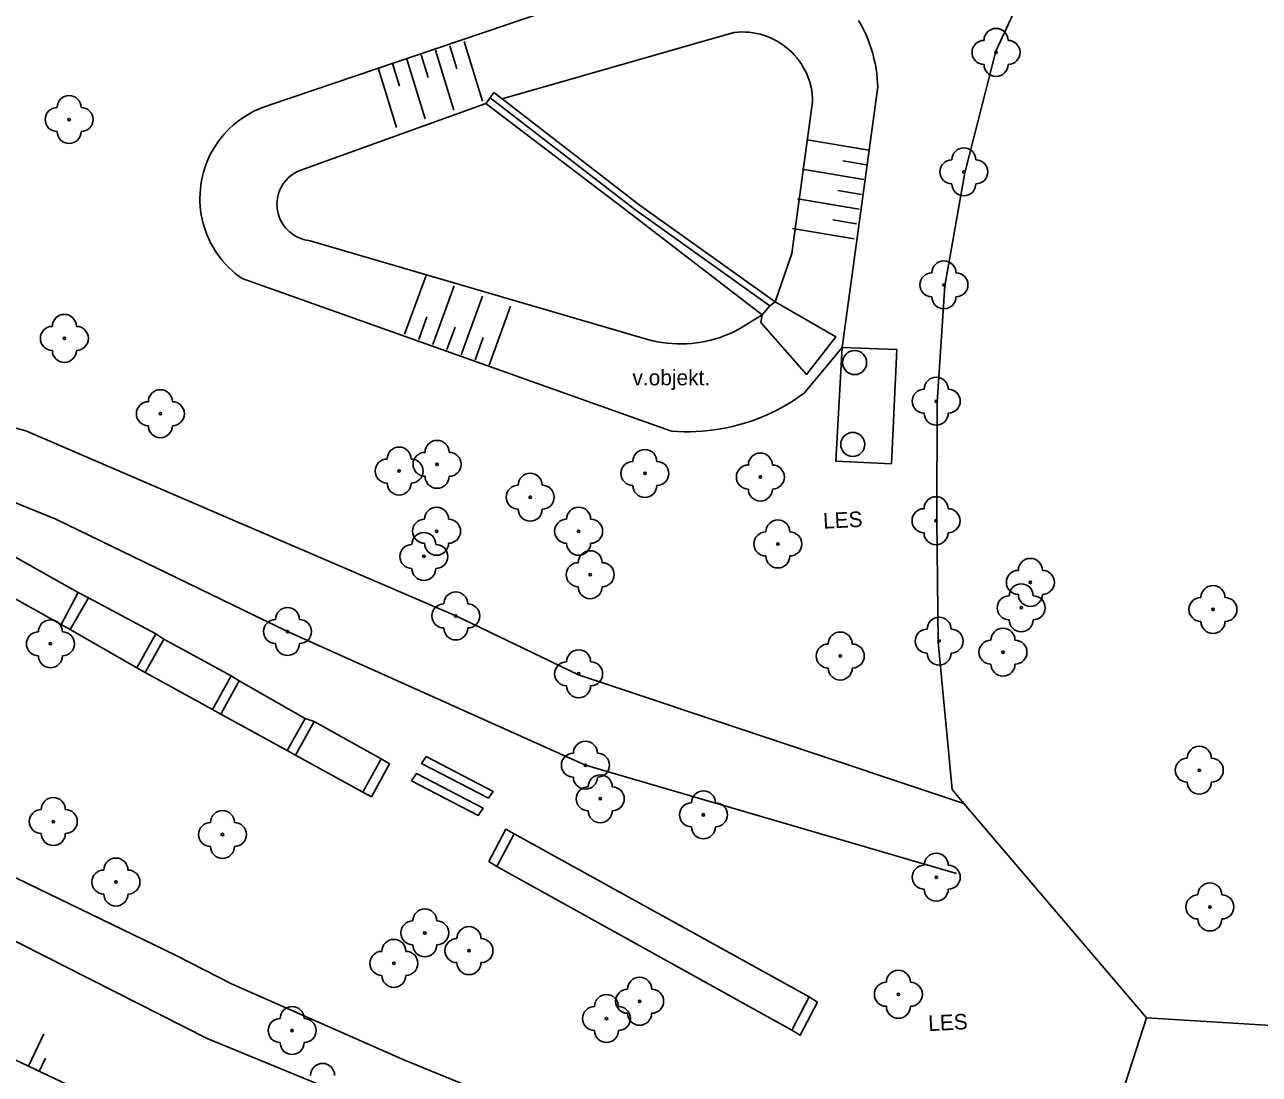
# Model space of a CAD drawing. Extents: x -539515 to -538098, y -1182060 to -1180157.
# Drawn here: x -538457.6 to -538406.1, y -1181768.2 to -1181724.5 of the extents above; entities that cross this region are included whole.
import ezdxf

# ---------------------------------------------------------------- set-up
doc = ezdxf.new("R2010")
doc.units = 0
for name, color, linetype in [('Vrstva 13', 7, 'Continuous'), ('Vrstva 21', 7, 'Continuous'), ('Vrstva 22', 7, 'Continuous'), ('Vrstva 27', 7, 'Continuous'), ('Vrstva 29', 7, 'Continuous'), ('Vrstva 40', 7, 'Continuous'), ('Vrstva 68', 7, 'Continuous'), ('Vrstva 88', 7, 'Continuous')]:
    doc.layers.add(name, color=color, linetype=linetype)

msp = doc.modelspace()

# ---------------------------------------------------------------- linework, layer by layer
at = {"layer": 'Vrstva 13'}
for p, q in [((-538438.34, -1181727.74), (-538438.16, -1181727.51)), ((-538438.16, -1181727.51), (-538438, -1181727.28)), ((-538432.15, -1181732.14), (-538438.16, -1181727.51)), ((-538438, -1181727.28), (-538437.659, -1181727.545)), ((-538437.659, -1181727.545), (-538431.95, -1181731.97)), ((-538432.29, -1181732.34), (-538438.34, -1181727.74)), ((-538426.5, -1181736.17), (-538432.15, -1181732.14)), ((-538431.95, -1181731.97), (-538426.28, -1181736.01)), ((-538426.83, -1181736.55), (-538432.29, -1181732.34)), ((-538426.83, -1181736.55), (-538426.5, -1181736.17)), ((-538426.5, -1181736.17), (-538426.28, -1181736.01)), ((-538464.13, -1181739.64), (-538457.51, -1181741.38)), ((-538465.39, -1181741.38), (-538456.26, -1181745.06)), ((-538457.51, -1181741.38), (-538449.668, -1181744.758)), ((-538456.26, -1181745.06), (-538446.6, -1181749.75)), ((-538449.668, -1181744.758), (-538439.59, -1181749.1)), ((-538456.03, -1181749.46), (-538455.32, -1181748.12)), ((-538455.32, -1181748.12), (-538454.9, -1181748.35)), ((-538454.9, -1181748.35), (-538455.66, -1181749.67)), ((-538455.66, -1181749.67), (-538456.03, -1181749.46)), ((-538446.6, -1181749.75), (-538434.19, -1181755.32)), ((-538452.885, -1181751.257), (-538452.09, -1181749.84)), ((-538451.76, -1181750.07), (-538452.53, -1181751.46)), ((-538452.09, -1181749.84), (-538451.76, -1181750.07)), ((-538452.885, -1181751.257), (-538452.53, -1181751.46)), ((-538448.95, -1181751.6), (-538449.726, -1181753.001)), ((-538448.61, -1181751.81), (-538449.376, -1181753.193)), ((-538448.95, -1181751.6), (-538448.61, -1181751.81)), ((-538434.47, -1181751.56), (-538418.415, -1181756.922)), ((-538449.726, -1181753.001), (-538449.376, -1181753.193)), ((-538446.612, -1181754.712), (-538445.87, -1181753.37)), ((-538445.87, -1181753.37), (-538445.49, -1181753.5)), ((-538445.49, -1181753.5), (-538446.262, -1181754.905)), ((-538446.612, -1181754.712), (-538446.262, -1181754.905)), ((-538442.7, -1181755.06), (-538443.461, -1181756.444)), ((-538434.19, -1181755.32), (-538418.73, -1181759.84)), ((-538437.88, -1181759.54), (-538437.159, -1181758.179)), ((-538424.87, -1181764.98), (-538425.59, -1181766.36))]:
    msp.add_line(p, q, dxfattribs=at)
for points in [[(-538422.805, -1181724.278), (-538422.699, -1181724.464), (-538422.601, -1181724.655), (-538422.51, -1181724.849), (-538422.426, -1181725.046), (-538422.349, -1181725.247), (-538422.28, -1181725.45), (-538422.219, -1181725.655), (-538422.165, -1181725.863), (-538422.119, -1181726.072), (-538422.081, -1181726.283), (-538422.051, -1181726.496), (-538422.029, -1181726.709)], [(-538422.029, -1181726.709), (-538422.014, -1181726.923), (-538422.01, -1181727.04)], [(-538448.49, -1181735.04), (-538448.636, -1181734.935), (-538448.778, -1181734.823), (-538448.914, -1181734.706), (-538449.045, -1181734.582), (-538449.17, -1181734.453), (-538449.29, -1181734.318), (-538449.403, -1181734.178), (-538449.51, -1181734.033), (-538449.611, -1181733.884), (-538449.705, -1181733.73), (-538449.792, -1181733.573), (-538449.871, -1181733.411), (-538449.944, -1181733.246), (-538450.009, -1181733.078), (-538450.067, -1181732.908), (-538450.117, -1181732.735), (-538450.159, -1181732.56), (-538450.193, -1181732.383), (-538450.22, -1181732.205), (-538450.239, -1181732.026), (-538450.249, -1181731.846), (-538450.252, -1181731.666), (-538450.247, -1181731.486), (-538450.233, -1181731.306), (-538450.212, -1181731.127), (-538450.183, -1181730.95), (-538450.146, -1181730.774), (-538450.101, -1181730.599), (-538450.048, -1181730.427), (-538449.988, -1181730.257), (-538449.92, -1181730.09), (-538449.845, -1181729.926), (-538449.763, -1181729.766), (-538449.674, -1181729.61), (-538449.578, -1181729.457), (-538449.475, -1181729.31), (-538449.366, -1181729.166), (-538449.251, -1181729.028), (-538449.129, -1181728.895), (-538449.002, -1181728.768), (-538448.869, -1181728.646), (-538448.731, -1181728.531), (-538448.588, -1181728.421), (-538448.44, -1181728.318), (-538448.288, -1181728.222), (-538448.132, -1181728.133), (-538447.971, -1181728.05), (-538447.808, -1181727.975), (-538447.641, -1181727.907), (-538447.471, -1181727.847), (-538447.32, -1181727.8)], [(-538426.83, -1181736.55), (-538426.88, -1181736.87), (-538424.98, -1181739.03), (-538423.76, -1181737.46), (-538426.28, -1181736.01)], [(-538423.49, -1181737.91), (-538423.75, -1181742.65), (-538421.44, -1181742.76)], [(-538421.44, -1181742.76), (-538421.21, -1181738), (-538423.49, -1181737.91)], [(-538425.08, -1181739.81), (-538425.286, -1181739.959), (-538425.497, -1181740.102), (-538425.713, -1181740.238), (-538425.932, -1181740.367), (-538426.155, -1181740.489), (-538426.383, -1181740.604), (-538426.613, -1181740.712), (-538426.847, -1181740.812), (-538427.084, -1181740.906), (-538427.324, -1181740.991), (-538427.566, -1181741.069), (-538427.811, -1181741.14), (-538428.058, -1181741.203), (-538428.306, -1181741.258), (-538428.556, -1181741.305), (-538428.808, -1181741.344), (-538429.061, -1181741.375), (-538429.314, -1181741.399), (-538429.568, -1181741.414), (-538429.823, -1181741.421), (-538430.078, -1181741.421), (-538430.332, -1181741.412), (-538430.586, -1181741.395), (-538430.65, -1181741.39)], [(-538439.59, -1181749.1), (-538436.761, -1181750.459), (-538434.47, -1181751.56)], [(-538443.461, -1181756.444), (-538443.108, -1181756.638), (-538442.35, -1181755.26), (-538442.7, -1181755.06)], [(-538438.23, -1181756.7), (-538441.023, -1181755.244), (-538440.823, -1181754.964), (-538438.03, -1181756.42), (-538438.23, -1181756.7)], [(-538441.43, -1181755.97), (-538441.23, -1181755.67), (-538438.454, -1181757.117), (-538438.654, -1181757.417), (-538441.43, -1181755.97)], [(-538437.88, -1181759.54), (-538438.21, -1181759.33), (-538437.5, -1181757.99), (-538437.159, -1181758.179)], [(-538425.59, -1181766.36), (-538425.24, -1181766.58), (-538424.52, -1181765.2), (-538424.87, -1181764.98)]]:
    msp.add_lwpolyline(points, dxfattribs=at)
at = {"layer": 'Vrstva 21'}
for p, q in [((-538418.383, -1181730.624), (-538417.083, -1181725.56)), ((-538419.213, -1181735.334), (-538418.383, -1181730.624)), ((-538419.484, -1181750.187), (-538419.546, -1181745.093)), ((-538418.91, -1181756.34), (-538419.484, -1181750.187)), ((-538418.415, -1181756.922), (-538418.91, -1181756.34)), ((-538418.415, -1181756.922), (-538410.81, -1181765.85)), ((-538410.81, -1181765.85), (-538412.72, -1181771.75)), ((-538372.91, -1181768.16), (-538410.81, -1181765.85))]:
    msp.add_line(p, q, dxfattribs=at)
for points in [[(-538417.083, -1181725.56), (-538415.053, -1181721.134), (-538413.133, -1181717.064)], [(-538419.546, -1181745.093), (-538419.533, -1181740.184), (-538419.213, -1181735.334)]]:
    msp.add_lwpolyline(points, dxfattribs=at)
at = {"layer": 'Vrstva 22'}
for centre in [(-538417.08, -1181725.61), (-538455.7, -1181728.41), (-538418.42, -1181730.59), (-538419.25, -1181735.3), (-538455.9, -1181737.53), (-538419.57, -1181740.15), (-538451.9, -1181740.67), (-538441.95, -1181743.06), (-538440.37, -1181742.78), (-538431.71, -1181743.16), (-538426.9, -1181743.31), (-538436.49, -1181744.15), (-538419.58, -1181745.13), (-538440.39, -1181745.57), (-538434.47, -1181745.57), (-538426.17, -1181746.1), (-538440.92, -1181746.62), (-538433.99, -1181747.38), (-538415.65, -1181747.7), (-538416.03, -1181748.76), (-538439.59, -1181749.1), (-538408.04, -1181748.83), (-538446.6, -1181749.75), (-538456.48, -1181750.26), (-538419.45, -1181750.15), (-538423.57, -1181750.77), (-538416.79, -1181750.61), (-538434.47, -1181751.51), (-538434.19, -1181755.32), (-538408.61, -1181755.53), (-538433.57, -1181756.72), (-538429.27, -1181757.39), (-538456.36, -1181757.67), (-538449.31, -1181758.21), (-538419.57, -1181759.99), (-538453.75, -1181760.19), (-538408.17, -1181761.23), (-538440.88, -1181762.31), (-538439.04, -1181763.05), (-538442.17, -1181763.58), (-538431.93, -1181765.16), (-538421.15, -1181764.87), (-538433.31, -1181765.88), (-538446.41, -1181766.38)]:
    msp.add_circle(centre, 0.05, dxfattribs=at)
for centre, start, end in [((-538417.08, -1181725.11), 0, 180), ((-538417.58, -1181725.61), 90, 270), ((-538416.58, -1181725.61), 270, 90), ((-538417.08, -1181726.11), 180, 0), ((-538455.7, -1181727.91), 0, 180), ((-538456.2, -1181728.41), 90, 270), ((-538455.2, -1181728.41), 270, 90), ((-538455.7, -1181728.91), 180, 0), ((-538418.42, -1181730.09), 0, 180), ((-538418.92, -1181730.59), 90, 270), ((-538417.92, -1181730.59), 270, 90), ((-538418.42, -1181731.09), 180, 0), ((-538419.25, -1181734.8), 0, 180), ((-538419.75, -1181735.3), 90, 270), ((-538418.75, -1181735.3), 270, 90), ((-538419.25, -1181735.8), 180, 0), ((-538455.9, -1181737.03), 0, 180), ((-538456.4, -1181737.53), 90, 270), ((-538455.4, -1181737.53), 270, 90), ((-538455.9, -1181738.03), 180, 0), ((-538419.57, -1181739.65), 0, 180), ((-538451.9, -1181740.17), 0, 180), ((-538420.07, -1181740.15), 90, 270), ((-538419.07, -1181740.15), 270, 90), ((-538452.4, -1181740.67), 90, 270), ((-538451.4, -1181740.67), 270, 90), ((-538419.57, -1181740.65), 180, 0), ((-538451.9, -1181741.17), 180, 0), ((-538441.95, -1181742.56), 0, 180), ((-538440.37, -1181742.28), 0, 180), ((-538442.45, -1181743.06), 90, 270), ((-538441.45, -1181743.06), 270, 90), ((-538440.87, -1181742.78), 90, 270), ((-538439.87, -1181742.78), 270, 90), ((-538431.71, -1181742.66), 0, 180), ((-538426.9, -1181742.81), 0, 180), ((-538432.21, -1181743.16), 90, 270), ((-538431.21, -1181743.16), 270, 90), ((-538427.4, -1181743.31), 90, 270), ((-538426.4, -1181743.31), 270, 90), ((-538441.95, -1181743.56), 180, 0), ((-538440.37, -1181743.28), 180, 0), ((-538436.49, -1181743.65), 0, 180), ((-538436.99, -1181744.15), 90, 270), ((-538435.99, -1181744.15), 270, 90), ((-538431.71, -1181743.66), 180, 0), ((-538426.9, -1181743.81), 180, 0), ((-538419.58, -1181744.63), 0, 180), ((-538440.39, -1181745.07), 0, 180), ((-538436.49, -1181744.65), 180, 0), ((-538434.47, -1181745.07), 0, 180), ((-538420.08, -1181745.13), 90, 270), ((-538419.08, -1181745.13), 270, 90), ((-538440.89, -1181745.57), 90, 270), ((-538439.89, -1181745.57), 270, 90), ((-538434.97, -1181745.57), 90, 270), ((-538433.97, -1181745.57), 270, 90), ((-538426.17, -1181745.6), 0, 180), ((-538440.92, -1181746.12), 0, 180), ((-538426.67, -1181746.1), 90, 270), ((-538425.67, -1181746.1), 270, 90), ((-538419.58, -1181745.63), 180, 0), ((-538441.42, -1181746.62), 90, 270), ((-538440.39, -1181746.07), 180, 0), ((-538440.42, -1181746.62), 270, 90), ((-538434.47, -1181746.07), 180, 0), ((-538433.99, -1181746.88), 0, 180), ((-538426.17, -1181746.6), 180, 0), ((-538415.65, -1181747.2), 0, 180), ((-538440.92, -1181747.12), 180, 0), ((-538434.49, -1181747.38), 90, 270), ((-538433.49, -1181747.38), 270, 90), ((-538416.15, -1181747.7), 90, 270), ((-538415.15, -1181747.7), 270, 90), ((-538439.59, -1181748.6), 0, 180), ((-538433.99, -1181747.88), 180, 0), ((-538416.03, -1181748.26), 0, 180), ((-538415.65, -1181748.2), 180, 0), ((-538408.04, -1181748.33), 0, 180), ((-538446.6, -1181749.25), 0, 180), ((-538440.09, -1181749.1), 90, 270), ((-538439.09, -1181749.1), 270, 90), ((-538416.53, -1181748.76), 90, 270), ((-538415.53, -1181748.76), 270, 90), ((-538408.54, -1181748.83), 90, 270), ((-538407.54, -1181748.83), 270, 90), ((-538456.48, -1181749.76), 0, 180), ((-538447.1, -1181749.75), 90, 270), ((-538446.1, -1181749.75), 270, 90), ((-538419.45, -1181749.65), 0, 180), ((-538416.03, -1181749.26), 180, 0), ((-538456.98, -1181750.26), 90, 270), ((-538455.98, -1181750.26), 270, 90), ((-538439.59, -1181749.6), 180, 0), ((-538423.57, -1181750.27), 0, 180), ((-538419.95, -1181750.15), 90, 270), ((-538418.95, -1181750.15), 270, 90), ((-538416.79, -1181750.11), 0, 180), ((-538408.04, -1181749.33), 180, 0), ((-538446.6, -1181750.25), 180, 0), ((-538424.07, -1181750.77), 90, 270), ((-538423.07, -1181750.77), 270, 90), ((-538417.29, -1181750.61), 90, 270), ((-538416.29, -1181750.61), 270, 90), ((-538456.48, -1181750.76), 180, 0), ((-538434.47, -1181751.01), 0, 180), ((-538419.45, -1181750.65), 180, 0), ((-538434.97, -1181751.51), 90, 270), ((-538433.97, -1181751.51), 270, 90), ((-538423.57, -1181751.27), 180, 0), ((-538416.79, -1181751.11), 180, 0), ((-538434.47, -1181752.01), 180, 0), ((-538434.19, -1181754.82), 0, 180), ((-538434.69, -1181755.32), 90, 270), ((-538433.69, -1181755.32), 270, 90), ((-538408.61, -1181755.03), 0, 180), ((-538409.11, -1181755.53), 90, 270), ((-538408.11, -1181755.53), 270, 90), ((-538434.19, -1181755.82), 180, 0), ((-538433.57, -1181756.22), 0, 180), ((-538434.07, -1181756.72), 90, 270), ((-538433.07, -1181756.72), 270, 90), ((-538429.27, -1181756.89), 0, 180), ((-538408.61, -1181756.03), 180, 0), ((-538456.36, -1181757.17), 0, 180), ((-538429.77, -1181757.39), 90, 270), ((-538428.77, -1181757.39), 270, 90), ((-538456.86, -1181757.67), 90, 270), ((-538455.86, -1181757.67), 270, 90), ((-538449.31, -1181757.71), 0, 180), ((-538433.57, -1181757.22), 180, 0), ((-538449.81, -1181758.21), 90, 270), ((-538448.81, -1181758.21), 270, 90), ((-538429.27, -1181757.89), 180, 0), ((-538456.36, -1181758.17), 180, 0), ((-538449.31, -1181758.71), 180, 0), ((-538419.57, -1181759.49), 0, 180), ((-538453.75, -1181759.69), 0, 180), ((-538420.07, -1181759.99), 90, 270), ((-538419.07, -1181759.99), 270, 90), ((-538454.25, -1181760.19), 90, 270), ((-538453.25, -1181760.19), 270, 90), ((-538419.57, -1181760.49), 180, 0), ((-538408.17, -1181760.73), 0, 180), ((-538453.75, -1181760.69), 180, 0), ((-538408.67, -1181761.23), 90, 270), ((-538407.67, -1181761.23), 270, 90), ((-538440.88, -1181761.81), 0, 180), ((-538441.38, -1181762.31), 90, 270), ((-538440.38, -1181762.31), 270, 90), ((-538439.04, -1181762.55), 0, 180), ((-538408.17, -1181761.73), 180, 0), ((-538442.17, -1181763.08), 0, 180), ((-538439.54, -1181763.05), 90, 270), ((-538438.54, -1181763.05), 270, 90), ((-538442.67, -1181763.58), 90, 270), ((-538441.67, -1181763.58), 270, 90), ((-538440.88, -1181762.81), 180, 0), ((-538439.04, -1181763.55), 180, 0), ((-538442.17, -1181764.08), 180, 0), ((-538431.93, -1181764.66), 0, 180), ((-538421.15, -1181764.37), 0, 180), ((-538432.43, -1181765.16), 90, 270), ((-538431.43, -1181765.16), 270, 90), ((-538421.65, -1181764.87), 90, 270), ((-538420.65, -1181764.87), 270, 90), ((-538433.31, -1181765.38), 0, 180), ((-538446.41, -1181765.88), 0, 180), ((-538433.81, -1181765.88), 90, 270), ((-538432.81, -1181765.88), 270, 90), ((-538431.93, -1181765.66), 180, 0), ((-538421.15, -1181765.37), 180, 0), ((-538446.91, -1181766.38), 90, 270), ((-538445.91, -1181766.38), 270, 90), ((-538433.31, -1181766.38), 180, 0), ((-538446.41, -1181766.88), 180, 0), ((-538445.14, -1181768.25), 0, 180)]:
    msp.add_arc(centre, 0.5, start, end, dxfattribs=at)
at = {"layer": 'Vrstva 27'}
for p, q in [((-538439.668, -1181728.015), (-538440.43, -1181725.524)), ((-538439.541, -1181726.292), (-538439.833, -1181725.341)), ((-538438.473, -1181727.649), (-538439.235, -1181725.158)), ((-538441.932, -1181727.024), (-538442.223, -1181726.072)), ((-538440.863, -1181728.381), (-538441.625, -1181725.889)), ((-538440.736, -1181726.658), (-538441.028, -1181725.707)), ((-538442.059, -1181728.747), (-538442.821, -1181726.256)), ((-538424.945, -1181729.25), (-538422.376, -1181729.679)), ((-538423.461, -1181730.131), (-538422.48, -1181730.295)), ((-538425.152, -1181730.482), (-538422.583, -1181730.911)), ((-538425.358, -1181731.715), (-538422.788, -1181732.144)), ((-538423.667, -1181731.363), (-538422.686, -1181731.528)), ((-538423.874, -1181732.596), (-538422.892, -1181732.76)), ((-538425.565, -1181732.948), (-538422.996, -1181733.378)), ((-538440.83, -1181734.909), (-538441.72, -1181737.357)), ((-538439.655, -1181735.337), (-538440.545, -1181737.786)), ((-538438.48, -1181735.764), (-538439.37, -1181738.212)), ((-538437.306, -1181736.192), (-538438.196, -1181738.64)), ((-538440.792, -1181736.636), (-538441.132, -1181737.572)), ((-538439.617, -1181737.064), (-538439.958, -1181737.999)), ((-538438.443, -1181737.491), (-538438.783, -1181738.426)), ((-538457.397, -1181767.868), (-538456.758, -1181766.511)), ((-538456.944, -1181768.081), (-538456.689, -1181767.538))]:
    msp.add_line(p, q, dxfattribs=at)
for centre in [(-538422.97, -1181738.54), (-538423.05, -1181741.95)]:
    msp.add_circle(centre, 0.5, dxfattribs=at)
at = {"layer": 'Vrstva 29'}
for p, q in [((-538447.32, -1181727.8), (-538429.07, -1181721.6)), ((-538428.01, -1181724.78), (-538437.659, -1181727.545)), ((-538422.01, -1181727.04), (-538423.49, -1181737.91)), ((-538425.59, -1181733.99), (-538424.72, -1181727.67)), ((-538438.34, -1181727.74), (-538445.9, -1181730.47)), ((-538445.66, -1181733.46), (-538431.98, -1181737.46)), ((-538426.28, -1181736.01), (-538425.59, -1181733.99)), ((-538448.49, -1181735.04), (-538430.65, -1181741.39)), ((-538427.79, -1181737.15), (-538426.83, -1181736.55)), ((-538423.49, -1181737.91), (-538425.08, -1181739.81)), ((-538449.95, -1181766.71), (-538466.75, -1181758.19)), ((-538451.06, -1181770.85), (-538469.21, -1181762.31)), ((-538436.38, -1181772.28), (-538449.95, -1181766.71))]:
    msp.add_line(p, q, dxfattribs=at)
for points in [[(-538424.72, -1181727.67), (-538424.725, -1181727.517), (-538424.739, -1181727.364), (-538424.76, -1181727.212), (-538424.789, -1181727.062), (-538424.826, -1181726.913), (-538424.87, -1181726.767), (-538424.923, -1181726.623), (-538424.982, -1181726.481), (-538425.049, -1181726.344), (-538425.123, -1181726.209), (-538425.204, -1181726.079), (-538425.292, -1181725.953), (-538425.386, -1181725.833), (-538425.486, -1181725.717), (-538425.592, -1181725.606), (-538425.704, -1181725.501), (-538425.821, -1181725.402), (-538425.943, -1181725.31), (-538426.07, -1181725.224), (-538426.201, -1181725.144), (-538426.336, -1181725.072), (-538426.475, -1181725.007), (-538426.617, -1181724.949), (-538426.762, -1181724.898), (-538426.909, -1181724.855), (-538427.058, -1181724.82), (-538427.209, -1181724.793), (-538427.361, -1181724.773), (-538427.514, -1181724.762), (-538427.667, -1181724.759), (-538427.82, -1181724.763), (-538427.973, -1181724.776), (-538428.01, -1181724.78)], [(-538445.9, -1181730.47), (-538446.006, -1181730.502), (-538446.109, -1181730.541), (-538446.209, -1181730.587), (-538446.305, -1181730.641), (-538446.398, -1181730.701), (-538446.485, -1181730.768), (-538446.568, -1181730.842), (-538446.645, -1181730.921), (-538446.716, -1181731.005), (-538446.781, -1181731.094), (-538446.839, -1181731.188), (-538446.89, -1181731.286), (-538446.935, -1181731.387), (-538446.971, -1181731.491), (-538447, -1181731.598), (-538447.021, -1181731.706), (-538447.035, -1181731.815), (-538447.04, -1181731.926), (-538447.037, -1181732.036), (-538447.027, -1181732.146), (-538447.008, -1181732.255), (-538446.982, -1181732.362), (-538446.947, -1181732.467), (-538446.906, -1181732.569), (-538446.857, -1181732.668), (-538446.801, -1181732.763), (-538446.738, -1181732.854), (-538446.669, -1181732.94), (-538446.594, -1181733.021), (-538446.513, -1181733.096), (-538446.427, -1181733.165), (-538446.336, -1181733.228), (-538446.241, -1181733.284), (-538446.142, -1181733.332), (-538446.04, -1181733.374), (-538445.935, -1181733.408), (-538445.828, -1181733.435), (-538445.719, -1181733.453), (-538445.66, -1181733.46)], [(-538431.98, -1181737.46), (-538431.786, -1181737.524), (-538431.59, -1181737.581), (-538431.392, -1181737.63), (-538431.192, -1181737.672), (-538430.99, -1181737.705), (-538430.787, -1181737.731), (-538430.584, -1181737.748), (-538430.38, -1181737.758), (-538430.176, -1181737.759), (-538429.972, -1181737.753), (-538429.768, -1181737.739), (-538429.565, -1181737.716), (-538429.363, -1181737.686), (-538429.162, -1181737.648), (-538428.963, -1181737.602), (-538428.766, -1181737.548), (-538428.571, -1181737.487), (-538428.379, -1181737.417), (-538428.19, -1181737.341), (-538428.003, -1181737.257), (-538427.82, -1181737.166), (-538427.79, -1181737.15)]]:
    msp.add_lwpolyline(points, dxfattribs=at)
at = {"layer": 'Vrstva 68'}
for points in [[(-538448.94, -1181764.43), (-538451.27, -1181763.24), (-538461.01, -1181758.53)], [(-538439.14, -1181768.67), (-538441.76, -1181767.6), (-538448.94, -1181764.43)]]:
    msp.add_lwpolyline(points, dxfattribs=at)
at = {"layer": 'Vrstva 88'}
for p, q in [((-538458.09, -1181746.56), (-538455.32, -1181748.12)), ((-538456.03, -1181749.46), (-538458.77, -1181747.93)), ((-538454.9, -1181748.35), (-538452.09, -1181749.84)), ((-538452.885, -1181751.257), (-538455.66, -1181749.67)), ((-538451.76, -1181750.07), (-538448.95, -1181751.6)), ((-538449.726, -1181753.001), (-538452.53, -1181751.46)), ((-538448.61, -1181751.81), (-538445.87, -1181753.37)), ((-538446.612, -1181754.712), (-538449.376, -1181753.193)), ((-538445.49, -1181753.5), (-538442.7, -1181755.06)), ((-538443.461, -1181756.444), (-538446.262, -1181754.905)), ((-538424.87, -1181764.98), (-538437.159, -1181758.179)), ((-538437.88, -1181759.54), (-538425.59, -1181766.36))]:
    msp.add_line(p, q, dxfattribs=at)

# ---------------------------------------------------------------- texts
at = {"layer": 'Vrstva 40'}
msp.add_text('v.objekt.', height=0.65, dxfattribs=at).set_placement((-538432.228, -1181739.487))
for p in [(-538424.27, -1181745.464), (-538419.888, -1181766.406)]:
    msp.add_text('LES', height=0.65, rotation=2.8766, dxfattribs=at).set_placement(p)

doc.saveas('drawing.dxf')
